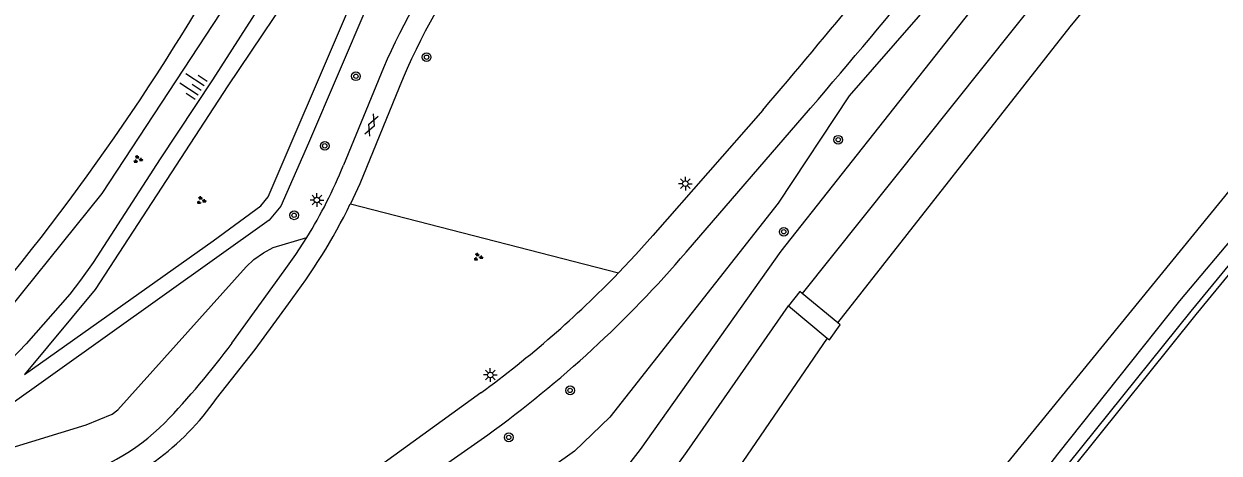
# Model space of a CAD drawing. Extents: x 131000 to 133013, y 393000 to 396501.
# Drawn here: x 131491.8 to 131601.4, y 394942.3 to 394981.7 of the extents above; entities that cross this region are included whole.
import ezdxf

# ---------------------------------------------------------------- set-up
doc = ezdxf.new("R2010")
doc.units = 0
for name, color, linetype in [('gg-afsc-muur', 7, 'Continuous'), ('gg-knt-BGT kruinlijn', 7, 'Continuous'), ('gg-knt-verharding', 7, 'Continuous'), ('gg-kntw-beschoeiing', 7, 'Continuous'), ('gg-kntw-bovenkant insteek waterloop', 7, 'Continuous'), ('gg-kwrk-uitstroombak niveau min 01', 7, 'Continuous'), ('gt-grn-groengrens', 7, 'Continuous'), ('gt-symb-boom', 7, 'Continuous'), ('gt-symb-gesloten verharding', 7, 'Continuous'), ('gt-symb-groenvak', 7, 'Continuous'), ('gt-symb-lichtmast', 7, 'Continuous'), ('gt-symb-talud symbool', 7, 'Continuous')]:
    doc.layers.add(name, color=color, linetype=linetype)

# ---------------------------------------------------------------- blocks, each defined once
blk = doc.blocks.new('gt0-BOOM')
at = {"layer": 'gt-symb-boom'}
for radius in [0.4, 0.2]:
    blk.add_circle((0, 0), radius, dxfattribs=at)
blk = doc.blocks.new('gt0-LMAST')
at = {"layer": 'gt-symb-lichtmast'}
for p, q in [((-0.18, 0.17), (-0.45, 0.44)), ((-0.01, 0.25), (-0.01, 0.62)), ((0.17, 0.17), (0.44, 0.44)), ((-0.26, 0), (-0.63, 0)), ((-0.18, -0.18), (-0.45, -0.45)), ((-0.01, -0.25), (-0.01, -0.63)), ((0.44, -0.45), (0.17, -0.18)), ((0.24, 0), (0.62, 0))]:
    blk.add_line(p, q, dxfattribs=at)
blk.add_circle((-0.01, 0), 0.25, dxfattribs=at)
blk = doc.blocks.new('gt0-GRVAK')
at = {"layer": 'gt-symb-groenvak'}
for p, q in [((-0.11, 0.19), (-0.23, 0.24)), ((-0.18, 0.15), (0.09, 0.15)), ((-0.09, 0.21), (-0.16, 0.32)), ((-0.05, 0.21), (-0.05, 0.39)), ((0, 0.21), (0.06, 0.32)), ((0.02, 0.19), (0.13, 0.24)), ((0.26, -0.05), (0.2, 0.06)), ((0.31, -0.05), (0.31, 0.13)), ((0.35, -0.05), (0.41, 0.06)), ((-0.24, -0.23), (-0.36, -0.18)), ((-0.32, -0.26), (-0.05, -0.26)), ((-0.23, -0.21), (-0.29, -0.09)), ((-0.18, -0.2), (-0.18, -0.02)), ((-0.14, -0.21), (-0.07, -0.09)), ((-0.12, -0.23), (0, -0.18)), ((0.24, -0.07), (0.12, -0.02)), ((0.17, -0.11), (0.44, -0.11)), ((0.37, -0.07), (0.49, -0.02))]:
    blk.add_line(p, q, dxfattribs=at)
blk = doc.blocks.new('gt0-GESVH1')
at = {"layer": 'gt-symb-gesloten verharding'}
for p, q in [((-0.99, -0.26), (0.01, 0.24)), ((0.01, -0.26), (-0.99, 0.24)), ((0.01, 0.24), (1.01, -0.26)), ((1.01, 0.24), (0.01, -0.26))]:
    blk.add_line(p, q, dxfattribs=at)
blk = doc.blocks.new('gt0-TALUD_1')
at = {"layer": 'gt-symb-talud symbool'}
for p, q in [((-1, -1), (-1, 0)), ((-0.5, -2), (-0.5, 0)), ((0, -1), (0, 0)), ((0.5, -2), (0.5, 0)), ((1, -1), (1, 0))]:
    blk.add_line(p, q, dxfattribs=at)

msp = doc.modelspace()

# ---------------------------------------------------------------- linework, layer by layer
at = {"layer": 'gg-afsc-muur'}
for points in [[(131522.85, 394844.61), (131534.91, 394866.08), (131545.55, 394882.62), (131555.59, 394897.62), (131565.94, 394912.41), (131576.6, 394926.96), (131587.57, 394941.28), (131598.87, 394955.32), (131610.36, 394969.27), (131622.03, 394982.99), (131633.93, 394996.56), (131646.05, 395009.93), (131658.36, 395023.06), (131670.91, 395036.02), (131683.61, 395048.86), (131696.36, 395061.59), (131709.18, 395074.31), (131722.18, 395086.82), (131735.29, 395099.2), (131748.52, 395111.38), (131762.08, 395123.26), (131775.63, 395135.16)], [(131566.39, 394912.11), (131577.03, 394926.63), (131588.03, 394940.94), (131599.32, 394954.99), (131610.76, 394968.91), (131622.47, 394982.64), (131634.36, 394996.2), (131646.47, 395009.54), (131658.8, 395022.71), (131671.34, 395035.65), (131676.47, 395040.84)]]:
    msp.add_lwpolyline(points, dxfattribs=at)
at = {"layer": 'gg-knt-BGT kruinlijn'}
for points in [[(131521.49, 394844.71), (131519.46, 394846.18), (131530.17, 394865.65), (131549.24, 394896.69), (131576.9, 394935.14), (131614.38, 394981.09), (131630.96, 395000)], [(131518.64, 394993.61), (131518.08, 394991.71), (131517.47, 394989.83), (131517.1, 394988.9), (131516.67, 394988), (131515.98, 394986.84), (131513.47, 394983.34), (131509.1, 394976.51), (131504.3, 394969.29), (131498.16, 394959.77), (131497, 394958.14), (131496.01, 394956.87), (131492.02, 394952.32), (131490.64, 394950.87), (131489.91, 394950.19), (131489.07, 394949.5)]]:
    msp.add_lwpolyline(points, dxfattribs=at)
at = {"layer": 'gg-knt-verharding'}
for p, q in [((131524.79, 394977.62), (131521.11, 394968.69)), ((131552.55, 394960.71), (131563.95, 394973.92))]:
    msp.add_line(p, q, dxfattribs=at)
for points in [[(131521.9, 394845.06), (131534, 394866.62), (131544.63, 394883.12), (131554.66, 394898.51), (131564.98, 394913.12), (131575.77, 394928.05), (131586.63, 394942.21), (131597.81, 394956.26), (131609.24, 394969.82), (131621.05, 394983.95), (131632.95, 394997.47), (131645.19, 395010.85), (131657.85, 395023.69), (131670.57, 395036.33), (131696.05, 395061.9)], [(131526.22, 394975.83), (131522.6, 394966.99), (131521.75, 394965.14)], [(131559.57, 394973.73), (131549.5, 394962.26), (131547.93, 394960.52), (131546.33, 394958.82)], [(131510.89, 394952.38), (131515.69, 394959.02), (131516.76, 394960.52), (131517.75, 394962.06)], [(131509.47, 394947.29), (131513.01, 394951.81), (131516.06, 394955.99)], [(131533.7, 394947.82), (131516.31, 394935.24), (131500.77, 394924.09), (131497.16, 394921.66)], [(131498.47, 394918.33), (131509.31, 394926.3), (131522.14, 394935.42), (131534.35, 394943.96)]]:
    msp.add_lwpolyline(points, dxfattribs=at)
for centre, radius, start, end in [((131585.43, 394951.27), 66.12, 132.5278, 156.5195), ((131583.66, 394952.23), 62.1, 129.7161, 157.6725), ((130926.84, 395520.27), 839.29, 319.38554, 321.69142), ((130883.42, 395548.86), 887.66, 319.61542, 321.43078), ((131480.59, 394985.03), 43.69, 328.28, 338.0311), ((131474.07, 394988.42), 53.05, 322.3244, 333.9805), ((131471.88, 395030.14), 106.43, 305.937, 319.282), ((131476.13, 395026.65), 97.62, 306.14, 315.9821), ((131448.25, 394998.93), 78.05, 316.3565, 323.3818), ((131490.03, 394960.8), 23.67, 286.1371, 325.1958), ((131490.53, 394959.34), 20.13, 283.1522, 314.8578)]:
    msp.add_arc(centre, radius, start, end, dxfattribs=at)
at = {"layer": 'gg-kntw-beschoeiing'}
msp.add_arc((131322.11, 395094.92), 216.75, 319.5838, 331.5482, dxfattribs=at)
at = {"layer": 'gg-kntw-bovenkant insteek waterloop'}
for points in [[(131649.09, 395059.91), (131647.88, 395058.58), (131641.24, 395051.11), (131623.51, 395030.74), (131616.35, 395022.39), (131611.05, 395015.98), (131598.26, 395000), (131585.33, 394984.68), (131563.18, 394956.94)], [(131566.45, 394954.24), (131587.77, 394981.39), (131608.92, 395007.01), (131617.76, 395017.87), (131620.96, 395021.71), (131625.65, 395027.12), (131635.54, 395038.17), (131645.42, 395049.46), (131649.4, 395053.94), (131652.28, 395057.09)], [(131498.79, 394849.73), (131496.86, 394850.73), (131501.5, 394861.11), (131511.85, 394880.04), (131521.68, 394896.68), (131541.56, 394927.04), (131552.63, 394942.44), (131561.94, 394955.8)], [(131565.48, 394952.84), (131556.09, 394939.11), (131545.55, 394924.58), (131536.87, 394911.45), (131530.97, 394902.38), (131524.99, 394892.8), (131518.14, 394881.53), (131509.67, 394867.34), (131503.4, 394854.37), (131500.72, 394848.72), (131498.79, 394849.73)]]:
    msp.add_lwpolyline(points, dxfattribs=at)
at = {"layer": 'gg-kwrk-uitstroombak niveau min 01'}
for p, q in [((131566.45, 394954.24), (131563.18, 394956.94)), ((131561.94, 394955.8), (131565.48, 394952.84))]:
    msp.add_line(p, q, dxfattribs=at)
for points in [[(131563.18, 394956.94), (131562.96, 394957.12), (131561.94, 394955.8)], [(131565.48, 394952.84), (131565.68, 394952.67), (131566.66, 394954.06), (131566.45, 394954.24)]]:
    msp.add_lwpolyline(points, dxfattribs=at)
at = {"layer": 'gt-grn-groengrens'}
msp.add_line((131521.75, 394965.14), (131546.33, 394958.82), dxfattribs=at)
for points in [[(131629.3, 395075.95), (131628.09, 395074.55), (131628.58, 395074.18), (131628.42, 395073.96), (131627.9, 395072.8), (131631.54, 395071.05), (131623.71, 395053.14), (131619.96, 395049.01), (131616.09, 395037.74), (131607.29, 395022.25), (131603.77, 395016.61), (131567.49, 394975.06), (131560.98, 394965.2), (131545.54, 394945.59), (131542.31, 394942.48), (131504.19, 394915.32)], [(131492.49, 394856.41), (131508.49, 394882.98), (131529.15, 394917.9), (131548.34, 394942.63), (131561.25, 394960.82), (131587.08, 394993.56), (131608.11, 395019.02), (131643.8, 395061.59), (131645.72, 395060.01), (131647.23, 395061.42)], [(131519.56, 394991.6), (131518.84, 394989.35), (131517.88, 394986.96), (131510.51, 394975.97), (131498.33, 394957.3), (131491.85, 394949.49), (131509.17, 394961.76), (131513.55, 394964.97), (131514.22, 394965.8), (131521.12, 394981.91), (131522.08, 394984.24), (131529.1, 394995.47), (131534.63, 395001.56), (131545.39, 395010.24), (131556.51, 395020.49), (131563.48, 395025.02), (131561.67, 395025.49), (131559.98, 395025.65), (131556.41, 395024.79), (131555.06, 395024.38), (131553.87, 395024.51), (131552.72, 395024.89), (131552.66, 395024.82)], [(131566.26, 395025.07), (131557.32, 395019.3), (131546.43, 395009.16), (131535.54, 395000.4), (131530.3, 394994.63), (131523.36, 394983.42), (131517.92, 394970.71), (131515.36, 394964.95), (131514.29, 394963.67), (131489.65, 394946.07)], [(131471.09, 394950.4), (131475.85, 394948.65), (131482.96, 394949.25), (131488.04, 394952.54), (131498.98, 394966.1), (131511.22, 394984.74), (131515.21, 394991.49), (131516.44, 394994.42)], [(131489.65, 394946.07), (131490.23, 394942.67), (131497.52, 394944.89), (131499.9, 394945.86), (131500.41, 394946.27), (131512.18, 394959.39), (131512.9, 394960.06), (131513.78, 394960.67), (131514.66, 394961.15), (131517.75, 394962.06)]]:
    msp.add_lwpolyline(points, dxfattribs=at)

# ---------------------------------------------------------------- block references
at = {"layer": 'gt-symb-boom'}
for p in [(131528.74, 394978.6), (131522.26, 394976.85), (131519.4, 394970.47), (131566.49, 394971.03), (131516.59, 394964.1), (131561.49, 394962.59), (131541.9, 394948.05), (131536.27, 394943.74)]:
    msp.add_blockref('gt0-BOOM', p, dxfattribs=at)
at = {"layer": 'gt-symb-gesloten verharding', "rotation": 67.66661156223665}
msp.add_blockref('gt0-GESVH1', (131523.67, 394972.37), dxfattribs=at)
at = {"layer": 'gt-symb-groenvak'}
for p in [(131502.25, 394969.23), (131508.05, 394965.46), (131533.45, 394960.27)]:
    msp.add_blockref('gt0-GRVAK', p, dxfattribs=at)
at = {"layer": 'gt-symb-lichtmast'}
for p in [(131552.48, 394967), (131518.68, 394965.5), (131534.59, 394949.46)]:
    msp.add_blockref('gt0-LMAST', p, dxfattribs=at)
at = {"layer": 'gt-symb-talud symbool', "xscale": 0.9998624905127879, "yscale": 0.999862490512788, "rotation": -123.37220238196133}
msp.add_blockref('gt0-TALUD_1', (131508.06, 394975.58), dxfattribs=at)

doc.saveas('drawing.dxf')
